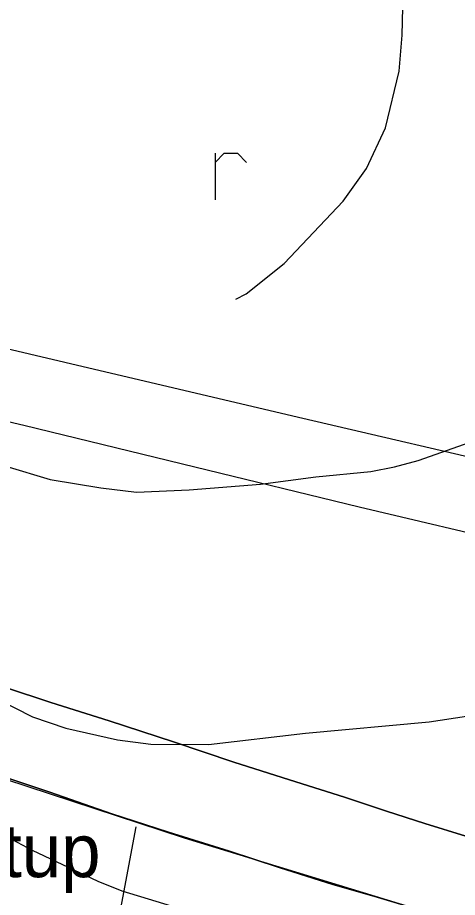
# Model space of a CAD drawing. Extents: x -662620 to -656370, y -1067090 to -1062990.
# Drawn here: x -658733.8 to -658526.5, y -1063778.6 to -1063363.6 of the extents above; entities that cross this region are included whole.
import ezdxf

# ---------------------------------------------------------------- set-up
doc = ezdxf.new("R2010")
doc.units = 0
for name, color, linetype in [('Default', 7, 'Continuous'), ('Organizacni_opatreni_ochranne_zatravnení__protierozni_rozmistovani_plodin__osevni_postup__stridani_plodin', 7, 'Continuous'), ('ORNÁ_PŮDA_-_STÁVAJÍCÍ', 7, 'Continuous'), ('ORNÁ_PŮDA_-_ZNAČKA', 7, 'Continuous'), ('OSTATNÍ_PLOCHA_-_STÁVAJÍCÍ', 7, 'Continuous'), ('PLYNOVOD_-_VTL', 7, 'Continuous'), ('VRSTEVNICE_ZDŮRAZNĚNÁ', 7, 'Continuous'), ('VRSTEVNICE_ZÁKLADNÍ', 7, 'Continuous')]:
    doc.layers.add(name, color=color, linetype=linetype)

msp = doc.modelspace()

# ---------------------------------------------------------------- linework, layer by layer
at = {"layer": 'Default'}
msp.add_lwpolyline([(-658893.54, -1064100.7), (-658863.07, -1064056.71), (-658834.52, -1064031.2), (-658811.07, -1064010.04), (-658783.43, -1063975.01), (-658745.3, -1063926.4), (-658712.08, -1063883.19), (-658705.65, -1063869.85), (-658692.31, -1063822.42), (-658677.98, -1063745.34)], dxfattribs=at)
at = {"layer": 'Organizacni_opatreni_ochranne_zatravnení__protierozni_rozmistovani_plodin__osevni_postup__stridani_plodin'}
msp.add_lwpolyline([(-658480.95, -1063806.62), (-658514.8, -1063868.65), (-658555.67, -1063917.69), (-658618.09, -1063977.88), (-658665, -1064037.5), (-658690.9, -1064056.64), (-658751.09, -1064125), (-658768.93, -1064142.1), (-658806.83, -1064167.68), (-658837.64, -1064159.58), (-658875.51, -1064138.13), (-658903.96, -1064120.41), (-658937.95, -1064093.52), (-658925.19, -1063984.38), (-658918.2, -1063903.2), (-658918.85, -1063871.97), (-658940.46, -1063768.97), (-658951.36, -1063727.76), (-658976.41, -1063645.11), (-658940.71, -1063656.83), (-658655.34, -1063750.52), (-658480.85, -1063803.81)], close=True, dxfattribs=at)
at = {"layer": 'ORNÁ_PŮDA_-_STÁVAJÍCÍ'}
for p, q in [((-658718.09, -1063686.66), (-658739.53, -1063679.61)), ((-658690.6, -1063695.26), (-658718.09, -1063686.66)), ((-658660.39, -1063705.22), (-658690.6, -1063695.26)), ((-658631.93, -1063714.78), (-658660.39, -1063705.22)), ((-658602.69, -1063724.17), (-658631.93, -1063714.78)), ((-658742.43, -1063721.14), (-658718.62, -1063729.04)), ((-658579.63, -1063731.39), (-658602.69, -1063724.17)), ((-658718.62, -1063729.04), (-658689.39, -1063739.18)), ((-658559.85, -1063737.89), (-658579.63, -1063731.39)), ((-658541.86, -1063743.81), (-658559.85, -1063737.89)), ((-658689.39, -1063739.18), (-658662.62, -1063747.78)), ((-658522.52, -1063749.79), (-658541.86, -1063743.81)), ((-658662.62, -1063747.78), (-658633.91, -1063756.85)), ((-658633.91, -1063756.85), (-658610.45, -1063764.49)), ((-658610.45, -1063764.49), (-658585.22, -1063772.53)), ((-658585.22, -1063772.53), (-658565.85, -1063777.96)), ((-658565.85, -1063777.96), (-658537.97, -1063786.41))]:
    msp.add_line(p, q, dxfattribs=at)
for points in [[(-658918.85, -1063871.97), (-658940.46, -1063768.97), (-658951.36, -1063727.76), (-658972.44, -1063661.3), (-658979.3, -1063642.64), (-658971.11, -1063645.44), (-658941.01, -1063655.06), (-658913.54, -1063664.2), (-658875.82, -1063676.79), (-658846.02, -1063686.36), (-658808.9, -1063698.37), (-658782.02, -1063707.21), (-658742.43, -1063721.14), (-658718.62, -1063729.04), (-658689.39, -1063739.18), (-658662.62, -1063747.78), (-658633.91, -1063756.85), (-658610.45, -1063764.49), (-658585.22, -1063772.53), (-658565.85, -1063777.96), (-658537.97, -1063786.41)], [(-658522.52, -1063749.79), (-658541.86, -1063743.81), (-658559.85, -1063737.89), (-658579.63, -1063731.39), (-658602.69, -1063724.17), (-658631.93, -1063714.78), (-658660.39, -1063705.22), (-658690.6, -1063695.26), (-658718.09, -1063686.66), (-658739.53, -1063679.61)]]:
    msp.add_lwpolyline(points, dxfattribs=at)
at = {"layer": 'ORNÁ_PŮDA_-_ZNAČKA'}
for points in [[(-658640.73, -1063427.6), (-658640.73, -1063449.52)], [(-658640.73, -1063431.98), (-658636.35, -1063427.6)], [(-658636.35, -1063427.6), (-658630.21, -1063427.6)], [(-658630.21, -1063427.6), (-658625.82, -1063431.98)]]:
    msp.add_lwpolyline(points, dxfattribs=at)
at = {"layer": 'OSTATNÍ_PLOCHA_-_STÁVAJÍCÍ'}
for p, q in [((-658739.53, -1063679.61), (-658718.09, -1063686.66)), ((-658739.53, -1063679.61), (-658718.09, -1063686.66)), ((-658718.09, -1063686.66), (-658690.6, -1063695.26)), ((-658718.09, -1063686.66), (-658690.6, -1063695.26)), ((-658690.6, -1063695.26), (-658660.39, -1063705.22)), ((-658690.6, -1063695.26), (-658660.39, -1063705.22)), ((-658660.39, -1063705.22), (-658631.93, -1063714.78)), ((-658660.39, -1063705.22), (-658631.93, -1063714.78)), ((-658631.93, -1063714.78), (-658602.69, -1063724.17)), ((-658631.93, -1063714.78), (-658602.69, -1063724.17)), ((-658718.62, -1063729.04), (-658742.43, -1063721.14)), ((-658718.62, -1063729.04), (-658742.43, -1063721.14)), ((-658602.69, -1063724.17), (-658579.63, -1063731.39)), ((-658602.69, -1063724.17), (-658579.63, -1063731.39)), ((-658689.39, -1063739.18), (-658718.62, -1063729.04)), ((-658689.39, -1063739.18), (-658718.62, -1063729.04)), ((-658579.63, -1063731.39), (-658559.85, -1063737.89)), ((-658579.63, -1063731.39), (-658559.85, -1063737.89)), ((-658559.85, -1063737.89), (-658541.86, -1063743.81)), ((-658559.85, -1063737.89), (-658541.86, -1063743.81)), ((-658662.62, -1063747.78), (-658689.39, -1063739.18)), ((-658662.62, -1063747.78), (-658689.39, -1063739.18)), ((-658541.86, -1063743.81), (-658522.52, -1063749.79)), ((-658541.86, -1063743.81), (-658522.52, -1063749.79)), ((-658633.91, -1063756.85), (-658662.62, -1063747.78)), ((-658633.91, -1063756.85), (-658662.62, -1063747.78)), ((-658610.45, -1063764.49), (-658633.91, -1063756.85)), ((-658610.45, -1063764.49), (-658633.91, -1063756.85)), ((-658585.22, -1063772.53), (-658610.45, -1063764.49)), ((-658585.22, -1063772.53), (-658610.45, -1063764.49)), ((-658565.85, -1063777.96), (-658585.22, -1063772.53)), ((-658565.85, -1063777.96), (-658585.22, -1063772.53)), ((-658537.97, -1063786.41), (-658565.85, -1063777.96)), ((-658537.97, -1063786.41), (-658565.85, -1063777.96))]:
    msp.add_line(p, q, dxfattribs=at)
for points in [[(-658739.53, -1063679.61), (-658718.09, -1063686.66), (-658690.6, -1063695.26), (-658660.39, -1063705.22), (-658631.93, -1063714.78), (-658602.69, -1063724.17), (-658579.63, -1063731.39), (-658559.85, -1063737.89), (-658541.86, -1063743.81), (-658522.52, -1063749.79)], [(-658739.53, -1063679.61), (-658718.09, -1063686.66), (-658690.6, -1063695.26), (-658660.39, -1063705.22), (-658631.93, -1063714.78), (-658602.69, -1063724.17), (-658579.63, -1063731.39), (-658559.85, -1063737.89), (-658541.86, -1063743.81), (-658522.52, -1063749.79)], [(-658537.97, -1063786.41), (-658565.85, -1063777.96), (-658585.22, -1063772.53), (-658610.45, -1063764.49), (-658633.91, -1063756.85), (-658662.62, -1063747.78), (-658689.39, -1063739.18), (-658718.62, -1063729.04), (-658742.43, -1063721.14)], [(-658537.97, -1063786.41), (-658565.85, -1063777.96), (-658585.22, -1063772.53), (-658610.45, -1063764.49), (-658633.91, -1063756.85), (-658662.62, -1063747.78), (-658689.39, -1063739.18), (-658718.62, -1063729.04), (-658742.43, -1063721.14)]]:
    msp.add_lwpolyline(points, dxfattribs=at)
at = {"layer": 'PLYNOVOD_-_VTL'}
for points in [[(-658952.86, -1063470.51), (-658883.5, -1063485.74), (-658783.73, -1063509.16), (-658692.26, -1063530.7), (-658599.36, -1063552.52), (-658495.44, -1063576.76), (-658397.85, -1063599.83), (-658384.53, -1063598.04), (-658378.43, -1063599.22), (-658313.11, -1063611.87), (-658251.32, -1063624.4), (-658179.76, -1063638.63), (-658091.94, -1063657.96), (-658010.08, -1063673.42), (-657906.25, -1063696.46), (-657802.25, -1063718.07), (-657764.49, -1063726.01)], [(-658412.26, -1063630.76), (-658421.39, -1063629.59), (-658495.62, -1063612.72), (-658572.74, -1063594.47), (-658650.24, -1063575.67), (-658730.93, -1063556.04), (-658815.27, -1063536.14), (-658904.94, -1063515.47), (-658987.92, -1063496.41), (-658990.45, -1063495.83)]]:
    msp.add_lwpolyline(points, dxfattribs=at)
at = {"layer": 'VRSTEVNICE_ZDŮRAZNĚNÁ'}
msp.add_lwpolyline([(-658739.33, -1063575.23), (-658718.46, -1063581.52), (-658694.51, -1063585.46), (-658677.72, -1063587.4), (-658652.92, -1063586.43), (-658619.27, -1063583.67), (-658593.25, -1063580.24), (-658567.24, -1063577.66), (-658556.09, -1063575.52), (-658544.94, -1063572.52), (-658493.77, -1063554.51)], dxfattribs=at)
at = {"layer": 'VRSTEVNICE_ZÁKLADNÍ'}
for points in [[(-658630.91, -1063496.36), (-658626.13, -1063493.91), (-658608.12, -1063479.61), (-658580.39, -1063450.17), (-658569.24, -1063434.73), (-658560.38, -1063415.58), (-658553.84, -1063388.82), (-658552.52, -1063371.98), (-658551.66, -1063339.11), (-658548.66, -1063307.09), (-658544.66, -1063289.08), (-658539.51, -1063272.5), (-658529.02, -1063249.91), (-658519.79, -1063238.06)], [(-658652.43, -1063785.35), (-658684.45, -1063775.63), (-658695.88, -1063771.05), (-658726.75, -1063756.47), (-658776.5, -1063730.03), (-658797.08, -1063722.17), (-658818.8, -1063715.31), (-658840.53, -1063709.88), (-658850.82, -1063708.16), (-658869.11, -1063707.02), (-658889.7, -1063704.3), (-658899.99, -1063702.02), (-658913.71, -1063697.3), (-658924, -1063692.58), (-658934.58, -1063686.44), (-658953.45, -1063673.57), (-658975.6, -1063657.28), (-659000.04, -1063641.41), (-659009.33, -1063636.41), (-659015.48, -1063634.27), (-659022.62, -1063633.26), (-659031.2, -1063633.41), (-659038.35, -1063634.27), (-659046.92, -1063636.27)], [(-658652.43, -1063785.35), (-658684.45, -1063775.63), (-658695.88, -1063771.05), (-658726.75, -1063756.47), (-658776.5, -1063730.03), (-658797.08, -1063722.17), (-658818.8, -1063715.31), (-658840.53, -1063709.88), (-658850.82, -1063708.16), (-658869.11, -1063707.02), (-658889.7, -1063704.3), (-658899.99, -1063702.02), (-658913.71, -1063697.3), (-658924, -1063692.58), (-658934.58, -1063686.44), (-658953.45, -1063673.57), (-658975.6, -1063657.28), (-659000.04, -1063641.41), (-659009.33, -1063636.41), (-659015.48, -1063634.27), (-659022.62, -1063633.26), (-659031.2, -1063633.41), (-659038.35, -1063634.27), (-659046.92, -1063636.27)], [(-658917.14, -1063650.27), (-658909.99, -1063655.85), (-658903.13, -1063659.85), (-658897.99, -1063661.99), (-658891.13, -1063663.85), (-658877.41, -1063665.42), (-658811.66, -1063664.71), (-658801.36, -1063665.28), (-658791.07, -1063666.71), (-658777.35, -1063670.14), (-658743.91, -1063684.72), (-658726.75, -1063693.44), (-658711.03, -1063698.73), (-658686.73, -1063704.3), (-658671.01, -1063706.3), (-658643.85, -1063706.45), (-658598.11, -1063701.16), (-658539.8, -1063695.73), (-658509.78, -1063691.3)], [(-658917.14, -1063650.27), (-658909.99, -1063655.85), (-658903.13, -1063659.85), (-658897.99, -1063661.99), (-658891.13, -1063663.85), (-658877.41, -1063665.42), (-658811.66, -1063664.71), (-658801.36, -1063665.28), (-658791.07, -1063666.71), (-658777.35, -1063670.14), (-658743.91, -1063684.72), (-658726.75, -1063693.44), (-658711.03, -1063698.73), (-658686.73, -1063704.3), (-658671.01, -1063706.3), (-658643.85, -1063706.45), (-658598.11, -1063701.16), (-658539.8, -1063695.73), (-658509.78, -1063691.3)]]:
    msp.add_lwpolyline(points, dxfattribs=at)

# ---------------------------------------------------------------- texts
at = {"layer": 'Organizacni_opatreni_ochranne_zatravnení__protierozni_rozmistovani_plodin__osevni_postup__stridani_plodin'}
msp.add_text('PEO 1, os. postup', height=25, dxfattribs=at).set_placement((-658966.02, -1063769.06))

doc.saveas('drawing.dxf')
